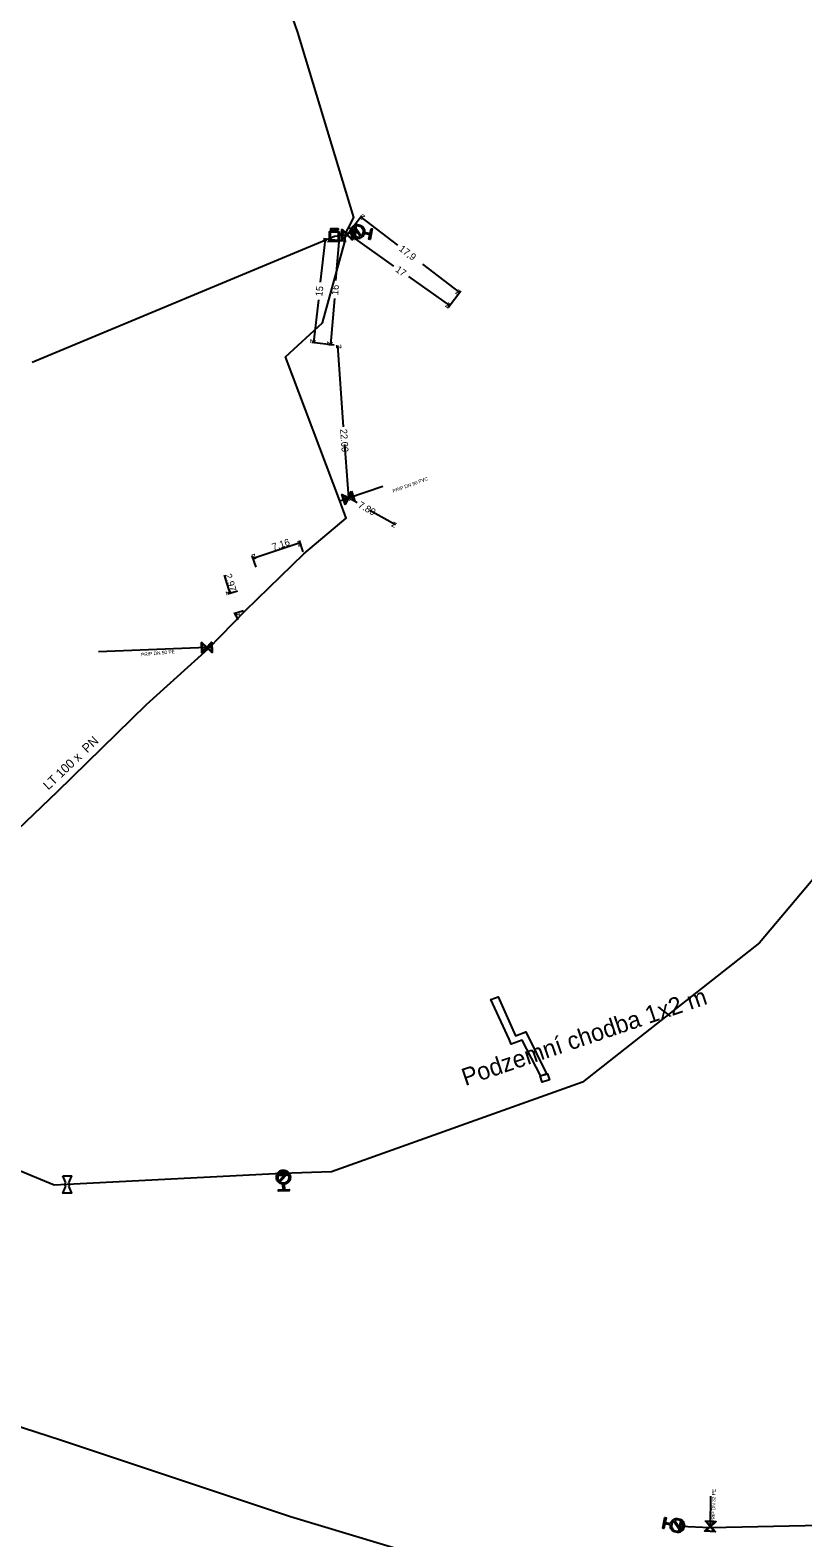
# Model space of a CAD drawing. Extents: x -643842 to -636370, y -1119190 to -1110210.
# Drawn here: x -642245.7 to -642134.5, y -1114570.4 to -1114353.3 of the extents above; entities that cross this region are included whole.
import ezdxf

# ---------------------------------------------------------------- set-up
doc = ezdxf.new("R2010")
doc.units = 0
for name, color, linetype in [('22', 7, 'Continuous'), ('7', 7, 'Continuous'), ('8', 7, 'Continuous'), ('Default', 7, 'Continuous'), ('Level 10', 7, 'Continuous'), ('Level 16', 7, 'Continuous'), ('Level 18', 7, 'Continuous'), ('Level 20', 7, 'Continuous'), ('Level 21', 7, 'Continuous'), ('Level 23', 7, 'Continuous'), ('Level 28', 7, 'Continuous'), ('Level 33', 7, 'Continuous')]:
    doc.layers.add(name, color=color, linetype=linetype)

msp = doc.modelspace()

# ---------------------------------------------------------------- linework, layer by layer
at = {"layer": '8'}
for points in [[(-642176.78, -1114498.58), (-642179.39, -1114492.84), (-642178.36, -1114492.47), (-642175.84, -1114498.1), (-642174.36, -1114497.48), (-642171.39, -1114503.53), (-642172.21, -1114503.88), (-642174.91, -1114498.69), (-642176.46, -1114499.29)], [(-642172.31, -1114503.85), (-642171.26, -1114503.54), (-642170.95, -1114504.43), (-642171.99, -1114504.74)]]:
    msp.add_lwpolyline(points, close=True, dxfattribs=at)
at = {"layer": 'Default'}
for points in [[(-642202.3, -1114381.8), (-642202.26, -1114381.8), (-642202.24, -1114381.81), (-642202.22, -1114381.81), (-642202.2, -1114381.83), (-642202.18, -1114381.84), (-642202.17, -1114381.86), (-642202.16, -1114381.88), (-642202.16, -1114381.91), (-642202.16, -1114381.96), (-642202.19, -1114381.99), (-642202.22, -1114382.02), (-642202.29, -1114382.02)], [(-642202.29, -1114381.98), (-642202.25, -1114381.98), (-642202.23, -1114381.96), (-642202.21, -1114381.94), (-642202.21, -1114381.91), (-642202.21, -1114381.89), (-642202.22, -1114381.87), (-642202.23, -1114381.86), (-642202.25, -1114381.85), (-642202.26, -1114381.85), (-642202.3, -1114381.85)], [(-642201.91, -1114382.09), (-642201.93, -1114382.06), (-642201.94, -1114382.04), (-642201.95, -1114382.02), (-642201.96, -1114382.02), (-642201.97, -1114382.01), (-642201.99, -1114382.01), (-642201.99, -1114382), (-642202.01, -1114382)], [(-642201.97, -1114381.96), (-642201.93, -1114381.96), (-642201.91, -1114381.96), (-642201.9, -1114381.95), (-642201.89, -1114381.94), (-642201.88, -1114381.92), (-642201.88, -1114381.9), (-642201.88, -1114381.88), (-642201.9, -1114381.86), (-642201.91, -1114381.85), (-642201.95, -1114381.85)], [(-642201.96, -1114381.8), (-642201.91, -1114381.8), (-642201.88, -1114381.81), (-642201.86, -1114381.82), (-642201.84, -1114381.85), (-642201.83, -1114381.87), (-642201.83, -1114381.9), (-642201.83, -1114381.94), (-642201.85, -1114381.97), (-642201.88, -1114381.99), (-642201.93, -1114382), (-642201.91, -1114382.01), (-642201.9, -1114382.02), (-642201.88, -1114382.04), (-642201.86, -1114382.07)], [(-642201.5, -1114381.81), (-642201.46, -1114381.81), (-642201.44, -1114381.81), (-642201.42, -1114381.81), (-642201.4, -1114381.83), (-642201.38, -1114381.84), (-642201.37, -1114381.86), (-642201.36, -1114381.88), (-642201.36, -1114381.91), (-642201.36, -1114381.96), (-642201.39, -1114381.99), (-642201.42, -1114382.02), (-642201.49, -1114382.02)], [(-642201.49, -1114381.98), (-642201.45, -1114381.98), (-642201.43, -1114381.96), (-642201.41, -1114381.94), (-642201.41, -1114381.91), (-642201.41, -1114381.89), (-642201.42, -1114381.87), (-642201.43, -1114381.86), (-642201.45, -1114381.85), (-642201.46, -1114381.85), (-642201.49, -1114381.85)], [(-642197.62, -1114382.55), (-642197.72, -1114382.9), (-642198.02, -1114383.1), (-642198.36, -1114383.33), (-642198.77, -1114383.25), (-642199.18, -1114383.17), (-642199.41, -1114382.83), (-642199.64, -1114382.48), (-642199.56, -1114382.08), (-642199.48, -1114381.67), (-642199.14, -1114381.44), (-642198.8, -1114381.21), (-642198.39, -1114381.29), (-642197.98, -1114381.37), (-642197.75, -1114381.71), (-642197.54, -1114382.01), (-642197.58, -1114382.37)], [(-642199.11, -1114381.65), (-642199.32, -1114381.83), (-642199.37, -1114382.11), (-642199.44, -1114382.44), (-642199.25, -1114382.72), (-642199.06, -1114383), (-642198.73, -1114383.07), (-642198.45, -1114383.12), (-642198.2, -1114382.99)], [(-642198.05, -1114382.89), (-642197.84, -1114382.71), (-642197.78, -1114382.42), (-642197.71, -1114382.09), (-642197.9, -1114381.81), (-642198.09, -1114381.54), (-642198.42, -1114381.47), (-642198.71, -1114381.41), (-642198.96, -1114381.55)], [(-642209.32, -1114519.43), (-642209.68, -1114519.41), (-642209.95, -1114519.16), (-642210.25, -1114518.88), (-642210.26, -1114518.46), (-642210.27, -1114518.05), (-642209.99, -1114517.74), (-642209.71, -1114517.44), (-642209.29, -1114517.43), (-642208.88, -1114517.42), (-642208.58, -1114517.7), (-642208.27, -1114517.98), (-642208.26, -1114518.4), (-642208.25, -1114518.81), (-642208.53, -1114519.11), (-642208.78, -1114519.38), (-642209.14, -1114519.42)], [(-642208.77, -1114517.78), (-642209, -1114517.61), (-642209.28, -1114517.62), (-642209.62, -1114517.63), (-642209.85, -1114517.88), (-642210.08, -1114518.12), (-642210.07, -1114518.46), (-642210.06, -1114518.75), (-642209.88, -1114518.96)], [(-642209.75, -1114519.08), (-642209.53, -1114519.25), (-642209.23, -1114519.24), (-642208.89, -1114519.23), (-642208.67, -1114518.99), (-642208.44, -1114518.74), (-642208.45, -1114518.41), (-642208.46, -1114518.11), (-642208.64, -1114517.9)], [(-642240.58, -1114519.72), (-642240.62, -1114519.68), (-642240.65, -1114519.63), (-642240.69, -1114519.56), (-642240.69, -1114519.48), (-642240.69, -1114519.4), (-642240.65, -1114519.32), (-642240.62, -1114519.27), (-642240.58, -1114519.24)], [(-642240.17, -1114519.24), (-642240.13, -1114519.27), (-642240.11, -1114519.32), (-642240.06, -1114519.4), (-642240.06, -1114519.48), (-642240.06, -1114519.56), (-642240.11, -1114519.63), (-642240.13, -1114519.68), (-642240.17, -1114519.72)], [(-642153.52, -1114568.31), (-642153.42, -1114567.96), (-642153.12, -1114567.76), (-642152.77, -1114567.53), (-642152.37, -1114567.61), (-642151.96, -1114567.69), (-642151.73, -1114568.03), (-642151.5, -1114568.37), (-642151.58, -1114568.78), (-642151.66, -1114569.19), (-642152, -1114569.42), (-642152.34, -1114569.65), (-642152.75, -1114569.57), (-642153.16, -1114569.49), (-642153.39, -1114569.15), (-642153.6, -1114568.85), (-642153.56, -1114568.49)], [(-642153.09, -1114567.97), (-642153.3, -1114568.15), (-642153.36, -1114568.44), (-642153.42, -1114568.77), (-642153.24, -1114569.05), (-642153.05, -1114569.32), (-642152.72, -1114569.39), (-642152.43, -1114569.44), (-642152.18, -1114569.31)], [(-642152.03, -1114569.21), (-642151.82, -1114569.03), (-642151.76, -1114568.75), (-642151.7, -1114568.42), (-642151.89, -1114568.14), (-642152.08, -1114567.86), (-642152.41, -1114567.79), (-642152.69, -1114567.74), (-642152.94, -1114567.87)]]:
    msp.add_open_spline(points, degree=3, dxfattribs=at)
at = {"layer": 'Level 10'}
for points in [[(-642199.77, -1114382.32), (-642197.97, -1114379.96)], [(-642192.8, -1114384.22), (-642198.12, -1114380.16)], [(-642203.93, -1114389.53), (-642203.22, -1114383.36)], [(-642200.22, -1114383.7), (-642203.47, -1114383.33)], [(-642201.7, -1114389.3), (-642201.13, -1114382.63)], [(-642200.58, -1114382.68), (-642201.38, -1114382.61)], [(-642199.44, -1114383.35), (-642199.09, -1114382.86)], [(-642193.35, -1114387.24), (-642199.24, -1114383.07)], [(-642189.22, -1114386.96), (-642183.9, -1114391.02)], [(-642191.25, -1114388.72), (-642185.36, -1114392.89)], [(-642185.55, -1114393.18), (-642183.74, -1114390.82)], [(-642204.22, -1114392.08), (-642204.93, -1114398.26)], [(-642201.92, -1114391.9), (-642202.49, -1114398.57)], [(-642185.56, -1114393.17), (-642185.22, -1114392.69)], [(-642201.94, -1114398.6), (-642205.18, -1114398.23)], [(-642201.94, -1114398.62), (-642202.74, -1114398.55)], [(-642200.62, -1114410.37), (-642201.44, -1114398.66)], [(-642200.45, -1114412.93), (-642199.91, -1114420.61)], [(-642198.62, -1114421.34), (-642199.91, -1114420.61)], [(-642196.83, -1114422.36), (-642193.13, -1114424.46)], [(-642213.63, -1114429.27), (-642206.83, -1114427.04)], [(-642206.4, -1114428.36), (-642206.92, -1114426.76)], [(-642213.2, -1114430.58), (-642213.73, -1114428.98)], [(-642217.8, -1114431.72), (-642216.98, -1114434.4)], [(-642215.86, -1114434.06), (-642217.26, -1114434.49)], [(-642214.98, -1114436.9), (-642216.39, -1114437.33)], [(-642215.81, -1114438.2), (-642216.1, -1114437.24)]]:
    msp.add_lwpolyline(points, dxfattribs=at)
at = {"layer": 'Level 16'}
for points in [[(-642199.33, -1114381.97), (-642199.33, -1114383.47), (-642199.39, -1114383.47), (-642199.48, -1114383.37), (-642200.08, -1114382.78), (-642200.76, -1114383.47), (-642200.83, -1114383.47), (-642200.83, -1114381.97), (-642200.76, -1114381.97), (-642200.08, -1114382.66), (-642199.48, -1114382.06), (-642199.39, -1114381.97), (-642199.33, -1114381.97)], [(-642200.73, -1114383.32), (-642200.14, -1114382.72), (-642200.73, -1114382.12), (-642200.73, -1114383.32)], [(-642199.42, -1114382.13), (-642200.01, -1114382.72), (-642199.42, -1114383.31), (-642199.42, -1114382.13)], [(-642198.84, -1114381.5), (-642198.92, -1114383), (-642199.01, -1114383), (-642198.93, -1114381.5), (-642198.84, -1114381.5)], [(-642199.44, -1114419.65), (-642198.96, -1114421.07), (-642199.02, -1114421.09), (-642199.13, -1114421.03), (-642199.89, -1114420.67), (-642200.32, -1114421.54), (-642200.38, -1114421.56), (-642200.86, -1114420.14), (-642200.8, -1114420.12), (-642199.93, -1114420.55), (-642199.56, -1114419.79), (-642199.51, -1114419.68), (-642199.44, -1114419.65)], [(-642200.34, -1114421.38), (-642199.97, -1114420.63), (-642200.72, -1114420.26), (-642200.34, -1114421.38)], [(-642199.48, -1114419.83), (-642199.85, -1114420.59), (-642199.1, -1114420.95), (-642199.48, -1114419.83)], [(-642219.55, -1114441.38), (-642219.49, -1114442.88), (-642219.55, -1114442.88), (-642219.64, -1114442.79), (-642220.27, -1114442.22), (-642220.92, -1114442.94), (-642220.99, -1114442.94), (-642221.05, -1114441.44), (-642220.99, -1114441.44), (-642220.27, -1114442.1), (-642219.7, -1114441.48), (-642219.62, -1114441.38), (-642219.55, -1114441.38)], [(-642220.9, -1114442.79), (-642220.33, -1114442.16), (-642220.95, -1114441.6), (-642220.9, -1114442.79)], [(-642219.64, -1114441.54), (-642220.21, -1114442.16), (-642219.59, -1114442.72), (-642219.64, -1114441.54)], [(-642210.22, -1114518.12), (-642208.72, -1114518.02), (-642208.72, -1114518.12), (-642210.22, -1114518.22), (-642210.22, -1114518.12)], [(-642151.96, -1114567.94), (-642152.25, -1114569.42), (-642152.34, -1114569.4), (-642152.05, -1114567.92), (-642151.96, -1114567.94)], [(-642148.52, -1114567.91), (-642147.02, -1114568), (-642147.02, -1114568.07), (-642147.12, -1114568.15), (-642147.75, -1114568.71), (-642147.1, -1114569.43), (-642147.11, -1114569.5), (-642148.61, -1114569.41), (-642148.6, -1114569.35), (-642147.87, -1114568.7), (-642148.43, -1114568.08), (-642148.52, -1114567.98), (-642148.52, -1114567.91)], [(-642147.25, -1114569.4), (-642147.82, -1114568.77), (-642148.44, -1114569.33), (-642147.25, -1114569.4)], [(-642148.37, -1114568.02), (-642147.81, -1114568.64), (-642147.18, -1114568.09), (-642148.37, -1114568.02)]]:
    msp.add_lwpolyline(points, dxfattribs=at)
at = {"layer": 'Level 18'}
for points in [[(-642202.43, -1114382.16), (-642202.43, -1114381.8), (-642202.3, -1114381.8)], [(-642202.29, -1114382.02), (-642202.39, -1114382.02), (-642202.39, -1114382.16), (-642202.43, -1114382.16)], [(-642202.3, -1114381.85), (-642202.39, -1114381.85), (-642202.39, -1114381.98)], [(-642202.39, -1114381.98), (-642202.29, -1114381.98)], [(-642202.11, -1114382.16), (-642202.11, -1114381.8), (-642201.96, -1114381.8)], [(-642202.01, -1114382), (-642202.07, -1114382), (-642202.07, -1114382.16), (-642202.11, -1114382.16)], [(-642201.95, -1114381.85), (-642202.07, -1114381.85), (-642202.07, -1114381.96)], [(-642202.07, -1114381.96), (-642201.97, -1114381.96)], [(-642201.86, -1114382.07), (-642201.8, -1114382.16), (-642201.86, -1114382.16), (-642201.91, -1114382.09)], [(-642201.75, -1114382.17), (-642201.75, -1114381.81), (-642201.7, -1114381.81), (-642201.7, -1114382.17), (-642201.75, -1114382.17)], [(-642201.63, -1114382.17), (-642201.63, -1114381.81), (-642201.5, -1114381.81)], [(-642201.49, -1114382.02), (-642201.59, -1114382.02), (-642201.59, -1114382.17), (-642201.63, -1114382.17)], [(-642201.49, -1114381.85), (-642201.59, -1114381.85), (-642201.59, -1114381.98)], [(-642201.59, -1114381.98), (-642201.49, -1114381.98)], [(-642201.21, -1114382.23), (-642201.21, -1114383.68), (-642202.63, -1114383.68), (-642202.63, -1114382.23), (-642201.21, -1114382.23)], [(-642202.51, -1114382.35), (-642202.51, -1114383.56), (-642201.33, -1114383.56), (-642201.33, -1114382.35), (-642202.51, -1114382.35)]]:
    msp.add_lwpolyline(points, dxfattribs=at)
at = {"layer": 'Level 21'}
for points in [[(-642255.9, -1114476.38), (-642254.18, -1114474.73), (-642241.77, -1114462.89), (-642228.98, -1114450.38), (-642220.02, -1114442.32), (-642214.7, -1114436.81), (-642206.3, -1114428.65), (-642200.22, -1114423.51), (-642201.15, -1114421.03), (-642208.94, -1114400.3), (-642203.65, -1114395.42), (-642200.43, -1114383.76), (-642200.42, -1114383.66), (-642200.24, -1114382.33), (-642199.9, -1114381.74), (-642199.1, -1114380.24), (-642207.17, -1114353.6), (-642213.15, -1114336.52), (-642220.78, -1114313.88), (-642227.08, -1114294.2)], [(-642121.5, -1114461.82), (-642140.74, -1114484.68), (-642166.22, -1114504.77), (-642202.32, -1114517.66), (-642209.49, -1114517.9), (-642240.38, -1114519.48), (-642242.25, -1114519.59), (-642279.11, -1114504.31), (-642279.34, -1114504.21)], [(-642290.48, -1114536.17), (-642285.14, -1114538.38), (-642268.34, -1114546.28), (-642262.81, -1114548.65), (-642256.78, -1114550.93), (-642248.3, -1114554.01), (-642241.33, -1114556.23), (-642208.23, -1114567.29), (-642177.5, -1114576.56), (-642146.64, -1114577.5), (-642139.96, -1114577.71), (-642137.31, -1114577.79), (-642119.04, -1114578.19), (-642096.61, -1114571.11), (-642083.46, -1114566.93), (-642083.24, -1114566.38), (-642083.76, -1114565.6), (-642085.02, -1114563.3)], [(-642152.56, -1114568.59), (-642152.15, -1114568.67), (-642147.8, -1114568.88), (-642122.85, -1114568.37)]]:
    msp.add_lwpolyline(points, dxfattribs=at)
at = {"layer": 'Level 23'}
for points in [[(-642198.58, -1114382.27), (-642198.93, -1114382.25), (-642199.9, -1114381.74)], [(-642200.24, -1114382.33), (-642200.08, -1114382.72), (-642201.92, -1114382.95), (-642245.4, -1114401.12)], [(-642201.15, -1114421.03), (-642199.91, -1114420.61), (-642194.94, -1114418.91)], [(-642220.02, -1114442.32), (-642220.27, -1114442.16), (-642235.86, -1114442.77)], [(-642209.26, -1114518.43), (-642209.47, -1114518.12), (-642209.49, -1114517.9)], [(-642147.78, -1114564.37), (-642147.81, -1114568.71), (-642147.8, -1114568.88)]]:
    msp.add_lwpolyline(points, dxfattribs=at)
at = {"layer": 'Level 28'}
for points in [[(-642241, -1114518.23), (-642239.75, -1114518.23), (-642240.17, -1114519.24)], [(-642240.58, -1114519.24), (-642241, -1114518.23)], [(-642240.17, -1114519.72), (-642239.75, -1114520.73), (-642241, -1114520.73), (-642240.58, -1114519.72)]]:
    msp.add_lwpolyline(points, dxfattribs=at)
at = {"layer": 'Level 33'}
for points in [[(-642198.2, -1114382.99), (-642199.11, -1114381.65)], [(-642198.96, -1114381.55), (-642198.05, -1114382.89)], [(-642197.58, -1114382.37), (-642196.78, -1114382.53), (-642196.65, -1114381.85), (-642196.47, -1114381.89), (-642196.77, -1114383.42), (-642196.95, -1114383.38), (-642196.81, -1114382.71), (-642197.62, -1114382.55)], [(-642209.88, -1114518.96), (-642208.77, -1114517.78)], [(-642208.64, -1114517.9), (-642209.75, -1114519.08)], [(-642209.14, -1114519.42), (-642209.11, -1114520.24), (-642208.42, -1114520.22), (-642208.42, -1114520.4), (-642209.98, -1114520.45), (-642209.98, -1114520.27), (-642209.29, -1114520.25), (-642209.32, -1114519.43)], [(-642153.56, -1114568.49), (-642154.36, -1114568.33), (-642154.49, -1114569.01), (-642154.67, -1114568.97), (-642154.37, -1114567.44), (-642154.19, -1114567.47), (-642154.33, -1114568.15), (-642153.52, -1114568.31)], [(-642152.18, -1114569.31), (-642153.09, -1114567.97)], [(-642152.94, -1114567.87), (-642152.03, -1114569.21)]]:
    msp.add_lwpolyline(points, dxfattribs=at)

# ---------------------------------------------------------------- texts
at = {"layer": '22'}
for s, rotation, p in [('PRIP DN 90 PVC', 20.2056, (-642193.43, -1114419.89)), ('PRIP DN 50 PE', 5.3216, (-642229.71, -1114443.44)), ('PRIP DN 32 PE', 89.0136, (-642147.14, -1114568.19))]:
    msp.add_text(s, height=0.5, rotation=rotation, dxfattribs=at).set_placement(p)
at = {"layer": '7'}
msp.add_text('Podzemní chodba 1x2 m', height=2.5, rotation=18.7098, dxfattribs=at).set_placement((-642183.09, -1114505.31))
at = {"layer": 'Level 10'}
for s, rotation, p in [('z', 142.6408, (-642197.42, -1114380.06)), ('z', 83.4374, (-642202.78, -1114383.91)), ('z', 85.1159, (-642200.67, -1114383.17)), ('z', 144.7077, (-642198.54, -1114382.95)), ('17,9', 322.6408, (-642192.71, -1114384.92)), ('17', 324.7077, (-642193.23, -1114387.94)), ('15', 83.4374, (-642203.67, -1114391.64)), ('16', 85.1159, (-642201.38, -1114391.44)), ('z', 322.6408, (-642184.6, -1114391.11)), ('z', 324.7077, (-642186.06, -1114393.01)), ('z', 263.4374, (-642205.37, -1114397.7)), ('z', 265.1159, (-642202.94, -1114398.03)), ('z', 93.9854, (-642200.91, -1114399.12)), ('22.00', 273.9854, (-642201.1, -1114410.71)), ('z', 273.9854, (-642200.44, -1114420.14)), ('z', 150.3881, (-642199.23, -1114420.42)), ('7.80', 330.3881, (-642198.61, -1114421.92)), ('z', 330.3882, (-642193.81, -1114424.65)), ('7.16', 18.0858, (-642210.71, -1114428.2)), ('z', 18.0858, (-642207.15, -1114427.67)), ('z', 198.0858, (-642213.31, -1114428.63)), ('2.97', 287.0928, (-642217.71, -1114431.69)), ('z', 287.0928, (-642217.6, -1114434.07)), ('z', 107.0928, (-642215.48, -1114437.57))]:
    msp.add_text(s, height=1, rotation=rotation, dxfattribs=at).set_placement(p)
at = {"layer": 'Level 20'}
msp.add_text('LT 100 x  PN ', height=1.3, rotation=43.6561, dxfattribs=at).set_placement((-642243.09, -1114462.75))

doc.saveas('drawing.dxf')
